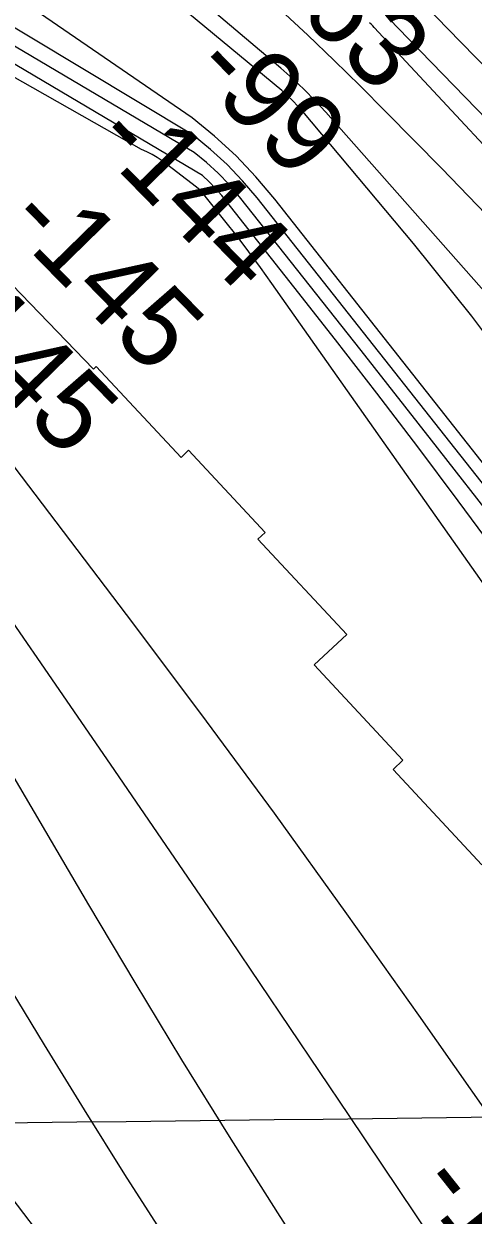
# Model space of a CAD drawing. Extents: x 3704301 to 3742427, y 506229 to 532009.
# Drawn here: x 3728335 to 3728711, y 517869 to 518866 of the extents above; entities that cross this region are included whole.
import ezdxf

# ---------------------------------------------------------------- set-up
doc = ezdxf.new("R2010")
doc.units = 0
for name, color, linetype in [('V-GRID-MAJR', 7, 'Continuous'), ('V-RIVR-RANG', 7, 'Continuous'), ('V-RRAP-RVMT', 7, 'Continuous'), ('V-TOPO-DPTH', 7, 'Continuous'), ('V-TOPO-MAJR', 7, 'Continuous'), ('V-TOPO-MINR', 7, 'Continuous')]:
    doc.layers.add(name, color=color, linetype=linetype)

msp = doc.modelspace()

# ---------------------------------------------------------------- linework, layer by layer
at = {"layer": 'V-GRID-MAJR'}
msp.add_spline([(3708498.53, 517706.7), (3713778.1, 517769.29), (3719057.66, 517832.65), (3724337.21, 517896.77), (3729616.75, 517961.66), (3734896.28, 518027.32), (3740175.8, 518093.74), (3740175.81, 518093.74)], degree=3, dxfattribs=at)
at = {"layer": 'V-RRAP-RVMT'}
for p, q in [((3728317.59, 518655.49), (3728393.31, 518577.08)), ((3728393.31, 518577.08), (3728395.66, 518579.35)), ((3728395.66, 518579.35), (3728466.58, 518503.3)), ((3728466.58, 518503.3), (3728472.9, 518509.2)), ((3728472.9, 518509.2), (3728537.01, 518440.45)), ((3728537.01, 518440.45), (3728530.9, 518434.75)), ((3728530.9, 518434.75), (3728605.24, 518355.04)), ((3728605.24, 518355.04), (3728577.92, 518329.56)), ((3728577.92, 518329.56), (3728652.25, 518249.84)), ((3728652.25, 518249.84), (3728643.95, 518242.1)), ((3728643.95, 518242.1), (3728718.29, 518162.38))]:
    msp.add_line(p, q, dxfattribs=at)
at = {"layer": 'V-TOPO-DPTH'}
for points in [[(3729727.49, 517681.74), (3729295.95, 518201.29), (3729278.54, 518222.02), (3729260.98, 518242.62), (3729243.2, 518263.03), (3729225.27, 518283.31), (3729030.25, 518501.44), (3728969.46, 518568.56), (3728908.11, 518635.16), (3728845.91, 518700.98), (3728783.15, 518766.26), (3728689.6, 518862.35), (3728673.13, 518879.14)], [(3728673.13, 518879.14), (3728689.6, 518862.35), (3728783.15, 518766.26), (3728845.91, 518700.98), (3728908.11, 518635.16), (3728969.46, 518568.56), (3729030.25, 518501.44), (3729225.27, 518283.31), (3729243.2, 518263.03), (3729260.98, 518242.62), (3729278.54, 518222.02), (3729295.95, 518201.29), (3729727.49, 517681.74)]]:
    msp.add_lwpolyline(points, dxfattribs=at)
at = {"layer": 'V-TOPO-MAJR'}
for points in [[(3729644.75, 517393.73), (3729367.36, 517706.68), (3729313.64, 517767.57), (3729260.11, 517828.64), (3729206.87, 517889.95), (3729153.82, 517951.44), (3729059.46, 518061.33), (3729053.81, 518068.05), (3729048.24, 518074.84), (3729042.8, 518081.73), (3729037.46, 518088.7), (3728992.25, 518148.82), (3728964.23, 518185.8), (3728936.06, 518222.65), (3728907.63, 518259.31), (3728879.03, 518295.84), (3728545.05, 518719.47), (3728529.26, 518738), (3728512.62, 518755.66), (3728494.68, 518772), (3728475.88, 518787.47), (3728117.9, 519032.88)], [(3729463.63, 517963.13), (3729390.76, 518052.1), (3729265.03, 518204.47), (3729254.62, 518216.94), (3729244.11, 518229.32), (3729233.46, 518241.59), (3729222.72, 518253.77), (3729137.99, 518348.71), (3729084.44, 518407.95), (3729030.39, 518466.74), (3728975.61, 518524.83), (3728920.33, 518582.47), (3728647.96, 518862.9), (3728641.8, 518869.18)], [(3728061.74, 518229.35), (3728415.4, 517764.47), (3728430.13, 517744.52), (3728444.48, 517724.31), (3728458.25, 517703.7), (3728471.64, 517682.83), (3728484.43, 517661.59), (3728496.8, 517640.11), (3728508.55, 517618.29), (3728519.89, 517596.24), (3728587.72, 517459.54), (3728603.7, 517427.28), (3728619.64, 517394.99), (3728635.53, 517362.68), (3728651.39, 517330.36), (3728667.14, 517297.98), (3728682.78, 517265.54)]]:
    msp.add_lwpolyline(points, dxfattribs=at)
at = {"layer": 'V-TOPO-MINR'}
for points in [[(3729569.27, 517356.56), (3729391.41, 517573.3), (3729327.45, 517651.55), (3729263.68, 517729.95), (3729200.22, 517808.59), (3729136.95, 517887.39), (3729051.36, 517994.41), (3729031.18, 518019.94), (3729011.2, 518045.61), (3728991.5, 518071.5), (3728971.99, 518097.53), (3728698.42, 518466.94), (3728664.6, 518512.14), (3728630.48, 518557.11), (3728595.92, 518601.75), (3728561.06, 518646.15), (3728500.56, 518722.43), (3728495.52, 518728.32), (3728490.22, 518733.92), (3728484.5, 518739.12), (3727636.9, 519241.71)], [(3729559.74, 517273.76), (3728983.3, 518023.61), (3728542.56, 518648.82), (3728533.01, 518662.12), (3728523.31, 518675.31), (3728513.39, 518688.32), (3728503.31, 518701.23), (3728485.7, 518723.39), (3728484.26, 518725.07), (3728482.74, 518726.67), (3728481.11, 518728.16), (3728479.4, 518729.56), (3728450.78, 518751.34), (3728446.7, 518754.17), (3728442.47, 518756.75), (3728438.03, 518758.94), (3728433.45, 518760.89), (3727662, 519199.06)], [(3729678.45, 517471.74), (3729249.02, 518025.28), (3729232.29, 518046.74), (3729215.5, 518068.15), (3729198.61, 518089.48), (3729181.65, 518110.76), (3729153.45, 518145.97), (3729150.53, 518149.59), (3729147.6, 518153.2), (3729144.65, 518156.8), (3729141.68, 518160.38), (3729104.51, 518204.97), (3729082.84, 518230.75), (3729061.01, 518256.39), (3729038.96, 518281.84), (3729016.76, 518307.17), (3728587.81, 518792.15), (3728578.86, 518801.82), (3728569.65, 518811.23), (3728560.04, 518820.22), (3728550.16, 518828.94), (3728110.84, 519199.98)], [(3727603.26, 519168.46), (3728187.7, 518654.35), (3728266.23, 518569.09), (3728278.92, 518554.92), (3728291.33, 518540.51), (3728303.32, 518525.76), (3728315.04, 518510.77), (3728420.49, 518371.9), (3728482.77, 518288.9), (3728544.41, 518205.42), (3728605.09, 518121.24), (3728665.13, 518036.6), (3728753.54, 517910.43), (3728769.07, 517888.65), (3728784.83, 517867.04), (3728800.95, 517845.68), (3728817.29, 517824.5), (3728941.49, 517666.23), (3729012.4, 517576.16), (3729083.5, 517486.24), (3729154.89, 517396.55), (3729226.46, 517307), (3729331.89, 517175.51)], [(3729581.69, 517406.74), (3729055.72, 518023.98), (3729041.41, 518041.07), (3729027.31, 518058.33), (3729013.51, 518075.83), (3728999.91, 518093.5), (3728850.75, 518290.88), (3728792.97, 518366.8), (3728734.86, 518442.46), (3728676.24, 518517.73), (3728617.28, 518592.74), (3728515.41, 518721.46), (3728506.78, 518731.55), (3728497.69, 518741.17), (3728487.9, 518750.08), (3728477.64, 518758.52), (3727823.88, 519145.47)], [(3729481.75, 517547.6), (3729424.09, 517614.61), (3729366.52, 517681.68), (3729309.01, 517748.82), (3729057.61, 518042.67), (3729047.62, 518054.57), (3729037.78, 518066.59), (3729028.16, 518078.79), (3729018.7, 518091.11), (3728937.39, 518198.97), (3728887.15, 518265.13), (3728836.62, 518331.07), (3728785.65, 518396.66), (3728734.38, 518462.03), (3728530.24, 518720.47), (3728518.03, 518734.78), (3728505.15, 518748.42), (3728491.29, 518761.04), (3728476.76, 518772.99), (3727879.67, 519132.06)], [(3728559.98, 518801.83), (3728555.45, 518806.11), (3728550.76, 518810.23), (3728451.07, 518893.24)], [(3727611.8, 518878.66), (3727658.94, 518836.19), (3727705.57, 518793.19), (3727751.45, 518749.37), (3727796.82, 518705.02), (3728103.92, 518430.2), (3728155.12, 518380.21), (3728209.19, 518246.94), (3728351.96, 518011.74), (3728385.42, 517957.28), (3728419.29, 517903.07), (3728453.75, 517849.24), (3728488.61, 517795.66), (3728526.2, 517738.55), (3728542.51, 517713.68), (3728558.75, 517688.76), (3728574.89, 517663.78), (3728590.97, 517638.76), (3728661.58, 517528.38), (3728693.27, 517477.98), (3728724.43, 517427.25), (3728754.8, 517376.05), (3728784.64, 517324.53), (3728806.09, 517286.82)], [(3729727.49, 517681.74), (3729295.95, 518201.29), (3729278.54, 518222.02), (3729260.98, 518242.62), (3729243.2, 518263.03), (3729225.27, 518283.31), (3729030.25, 518501.44), (3728969.46, 518568.56), (3728908.11, 518635.16), (3728845.91, 518700.98), (3728783.15, 518766.26), (3728689.6, 518862.35), (3728673.13, 518879.14)], [(3729510.96, 517775.15), (3729219.12, 518138.52), (3729201.52, 518160.18), (3729183.75, 518181.71), (3729165.73, 518203.02), (3729147.55, 518224.2), (3728857.98, 518557.64), (3728815.69, 518605.44), (3728772.81, 518652.7), (3728729.06, 518699.16), (3728684.73, 518745.08), (3728638.04, 518792.56), (3728616.46, 518814.17), (3728594.66, 518835.56), (3728572.53, 518856.61), (3728550.19, 518877.44)], [(3729764.7, 517531.63), (3729365.96, 518044.14), (3729343.24, 518073.11), (3729320.37, 518101.96), (3729297.28, 518130.63), (3729274.04, 518159.19), (3729234.21, 518207.74), (3729230.75, 518211.91), (3729227.26, 518216.05), (3729223.72, 518220.14), (3729220.14, 518224.2), (3729191.61, 518256.23), (3729173.67, 518276.23), (3729155.65, 518296.15), (3729137.5, 518315.95), (3729119.26, 518335.67), (3728628.2, 518863.12), (3728626.93, 518864.45), (3728625.65, 518865.75), (3728624.34, 518867.02)], [(3728756.82, 518558.9), (3728710.01, 518621.38), (3728661.16, 518682.39), (3728568.41, 518792.66), (3728564.27, 518797.33), (3728559.98, 518801.83)], [(3728276.05, 518436.67), (3728407.22, 518246.41), (3728457.51, 518173.15), (3728507.6, 518099.77), (3728557.42, 518026.19), (3728607.04, 517952.49), (3728676.37, 517849.06), (3728691.33, 517827.07), (3728706.48, 517805.22), (3728721.92, 517783.57), (3728737.55, 517762.05), (3728815.78, 517655.88), (3728870.62, 517581.35), (3728925.38, 517506.75), (3728980.04, 517432.08), (3729034.62, 517357.35), (3729247.43, 517065.54)], [(3728268.71, 518333.86), (3728389.2, 518128.75), (3728427.84, 518063.83), (3728466.98, 517999.21), (3728506.85, 517935.04), (3728547.21, 517871.17), (3728600.83, 517787.41), (3728614.79, 517765.67), (3728628.79, 517743.97), (3728642.87, 517722.31), (3728656.99, 517700.68), (3728720.11, 517604.36), (3728747.09, 517562.28), (3728773.49, 517519.86), (3728799.05, 517476.91), (3728824.04, 517433.63), (3728848.62, 517390.09), (3728873.24, 517346.58), (3728897.91, 517303.09), (3728922.61, 517259.62)]]:
    msp.add_lwpolyline(points, dxfattribs=at)

# ---------------------------------------------------------------- texts
at = {"layer": 'V-RIVR-RANG'}
for s, rotation, p in [('-63', 314.36092, (3728542.14, 518898.1)), ('-99', 314.36092, (3728472.87, 518825.91)), ('-144', 314.36092, (3728390.51, 518767.1)), ('-145', 314.36092, (3728317.55, 518698.68)), ('-145', 314.36092, (3728245.88, 518628.94)), ('-137', 308.40756, (3728661.03, 517893.28))]:
    msp.add_text(s, height=67, rotation=rotation, dxfattribs=at).set_placement(p)

doc.saveas('drawing.dxf')
